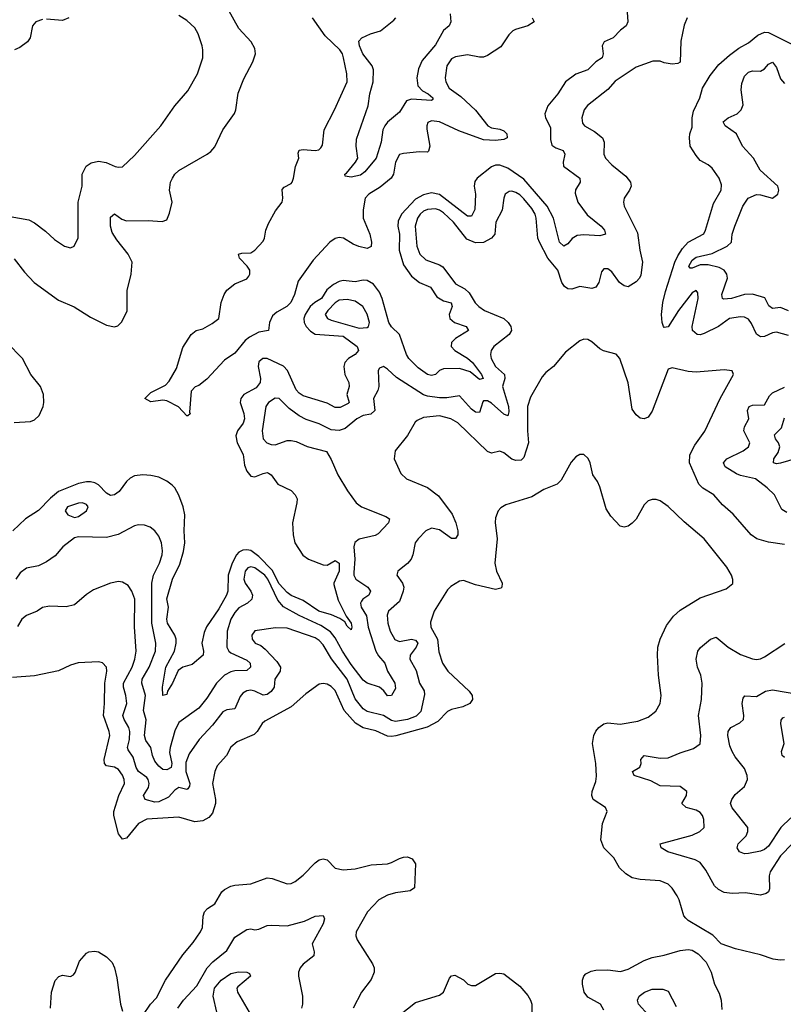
# Model space of a CAD drawing. Header units: inches. Extents: x 1694797 to 1849917, y 907313 to 1017959.
# Tile 707 of 834: x 1834637 to 1838444, y 961589 to 966500. Entities that reach past the tile are written whole.
import ezdxf

# ---------------------------------------------------------------- set-up
doc = ezdxf.new("R2010")
doc.units = ezdxf.units.IN
doc.header["$MEASUREMENT"] = 0
doc.layers.add('B8936', color=7, linetype='Continuous')

msp = doc.modelspace()

# ---------------------------------------------------------------- linework, layer by layer
at = {"layer": 'B8936', "color": 5}
for points, elevation in [([(1837660.4, 966610), (1837669, 966490), (1837661.1, 966470), (1837631.7, 966448.3), (1837596.5, 966410), (1837551, 966389), (1837540.2, 966370), (1837546.4, 966330), (1837540.3, 966310), (1837510, 966289.8), (1837470, 966249.8), (1837410, 966227.7), (1837358.9, 966190), (1837320.3, 966130), (1837269.5, 966070.5), (1837255.9, 966030), (1837258.9, 966010), (1837283, 965963), (1837282.6, 965902.6), (1837290, 965874.6), (1837310, 965860.8), (1837347.2, 965847.2), (1837354.4, 965830), (1837346.1, 965790), (1837347.8, 965770), (1837430.2, 965710), (1837432.1, 965690), (1837408.1, 965651.9), (1837405.8, 965634.2), (1837419.8, 965590), (1837466.1, 965526.1), (1837535.5, 965470), (1837552.3, 965450), (1837557.8, 965430), (1837530, 965421.7), (1837450, 965427.5), (1837416.7, 965423.3), (1837391, 965409), (1837370, 965381.7), (1837349.6, 965370), (1837327.5, 965390), (1837298.3, 965510), (1837267.5, 965570), (1837150, 965704.5), (1837070, 965759.2), (1837030, 965774.5), (1837010, 965775.2), (1836990, 965765.6), (1836918, 965710), (1836906.6, 965693.4), (1836902.3, 965670), (1836909.6, 965629.6), (1836906.6, 965553.4), (1836890, 965519.8), (1836870, 965520.2), (1836730, 965628.9), (1836690, 965636.3), (1836650, 965626.1), (1836610, 965604.1), (1836540.4, 965530), (1836524.3, 965495.7), (1836522.4, 965470), (1836530.7, 965430), (1836529, 965350), (1836550, 965278), (1836590, 965220.1), (1836630, 965189.6), (1836685.6, 965165.6), (1836716.9, 965116.9), (1836750, 965098.2), (1836788.2, 965088.2), (1836793.8, 965070), (1836779, 965030), (1836781, 965010), (1836805.5, 964990), (1836863.1, 964970), (1836873.8, 964950), (1836809.4, 964910), (1836789.5, 964890), (1836788.8, 964870), (1836806.2, 964850), (1836870, 964811), (1836893.8, 964790), (1836939.8, 964730), (1836948.2, 964710), (1836930, 964704.9), (1836883.2, 964743.2), (1836830, 964759.8), (1836750, 964759.2), (1836729.5, 964750.5), (1836710, 964729.8), (1836690, 964725), (1836670, 964730.7), (1836623.6, 964763.6), (1836577.1, 964810), (1836565.8, 964830), (1836531.2, 964930), (1836490, 964968.6), (1836477.7, 964990), (1836444.7, 965110), (1836430, 965141.8), (1836400.1, 965180.1), (1836370, 965199.7), (1836350, 965201.1), (1836310, 965192.5), (1836250, 965198.4), (1836230, 965194.4), (1836200.8, 965179.2), (1836167.6, 965152.4), (1836141.8, 965110), (1836107.9, 965090), (1836085.6, 965070), (1836059.9, 965030), (1836054.2, 965010), (1836055.5, 964990), (1836065, 964970), (1836086.5, 964946.5), (1836110, 964931.7), (1836250, 964921.1), (1836320.1, 964870), (1836326.4, 964850), (1836308.7, 964830), (1836275.9, 964810), (1836258.6, 964790), (1836252.9, 964770), (1836257.2, 964730), (1836277.5, 964690), (1836280.4, 964670), (1836268.3, 964630), (1836279.6, 964590), (1836274.3, 964585.7), (1836234.4, 964565.6), (1836210, 964566.5), (1836170, 964587.6), (1836050, 964624.4), (1836030, 964636.7), (1836014.6, 964654.6), (1835971.3, 964750), (1835952, 964772), (1835870, 964810.6), (1835849.4, 964810.6), (1835830, 964794.2), (1835825.2, 964770), (1835838.2, 964710), (1835835.9, 964690), (1835816, 964664), (1835755.2, 964630), (1835740.1, 964610), (1835735.9, 964590), (1835755.1, 964535.1), (1835757.7, 964510), (1835751.7, 964488.3), (1835722, 964450), (1835714.9, 964425.1), (1835720.4, 964390), (1835750.5, 964330.5), (1835758.4, 964278.4), (1835770, 964248.9), (1835790, 964223.2), (1835810, 964219.3), (1835850, 964235.9), (1835870, 964240.7), (1835877.9, 964237.9), (1835890, 964230.3), (1835923.9, 964183.9), (1835990.9, 964150.9), (1836010.4, 964130), (1836019.6, 964110), (1836019.2, 964090), (1835997.5, 963990), (1836000.6, 963930), (1836009.5, 963890), (1836049.1, 963829.1), (1836076.5, 963810), (1836150, 963780.4), (1836170, 963779.8), (1836210, 963802.4), (1836229.4, 963789.4), (1836230.4, 963750), (1836202.5, 963690), (1836203.1, 963683.1), (1836224.5, 963604.5), (1836264.7, 963524.7), (1836290.1, 963490), (1836293.7, 963470), (1836290, 963457), (1836270, 963474.5), (1836257.2, 963497.2), (1836232.7, 963512.7), (1836192.2, 963532.2), (1836127.6, 963550), (1836050, 963603.4), (1835990, 963627.5), (1835970, 963642.8), (1835930, 963686.8), (1835895, 963755), (1835830, 963822.6), (1835790, 963851.8), (1835770, 963856.3), (1835750, 963854.6), (1835730, 963843.3), (1835718, 963830), (1835695.6, 963790), (1835676.9, 963730), (1835673.9, 963650), (1835667.4, 963630), (1835630, 963561.5), (1835568.9, 963471.1), (1835556, 963444), (1835545, 963390), (1835553.1, 963350), (1835551.3, 963330), (1835496.7, 963283.3), (1835450, 963270.5), (1835426.5, 963253.5), (1835398.8, 963190), (1835374.1, 963150), (1835370, 963134), (1835350, 963129.2), (1835348.2, 963170), (1835364.7, 963270), (1835409, 963350), (1835416.2, 963390), (1835416.9, 963410), (1835410.5, 963430), (1835373.3, 963490), (1835371.2, 963510), (1835378.7, 963570), (1835371, 963611), (1835398.5, 963710), (1835435.2, 963784.8), (1835453.2, 963846.8), (1835460.1, 963890), (1835456.9, 963950), (1835459.9, 964030), (1835452.1, 964070), (1835430, 964128.4), (1835410, 964164.5), (1835397.5, 964177.5), (1835370, 964197.6), (1835330, 964217.6), (1835290, 964226.8), (1835250, 964229.8), (1835210, 964224.2), (1835187.3, 964212.7), (1835170, 964197.4), (1835132.6, 964147.4), (1835110, 964129.8), (1835090, 964126.6), (1835070, 964138.8), (1835030, 964179.9), (1835010.7, 964190.7), (1834990, 964194.4), (1834970, 964195), (1834930, 964186.8), (1834830, 964146), (1834790, 964112.8), (1834730, 964051.5), (1834665.8, 964010), (1834602.3, 963950)], 620), ([(1834610, 965307.4), (1834660.8, 965240.8), (1834709.2, 965189.2), (1834830, 965100.7), (1834908.3, 965068.3), (1834990, 965017), (1835070, 964977.1), (1835110, 964967.7), (1835126.6, 964973.4), (1835146.8, 964993.2), (1835172, 965048), (1835172.9, 965150), (1835192.8, 965230), (1835197.4, 965290), (1835177, 965330), (1835121.2, 965401.2), (1835098.3, 965438.3), (1835088.8, 965470), (1835090, 965515.5), (1835110, 965532.4), (1835145.4, 965505.5), (1835170, 965497.2), (1835277.8, 965497.8), (1835347.3, 965492.7), (1835370, 965502.4), (1835384.6, 965535.4), (1835397.7, 965590), (1835383.7, 965650), (1835389.2, 965690), (1835398, 965710), (1835410, 965730.2), (1835430, 965748), (1835570.9, 965829.1), (1835590, 965842.4), (1835610, 965865.5), (1835649.8, 965950), (1835708.6, 966031.4), (1835715, 966050), (1835725.6, 966134.4), (1835754.1, 966205.9), (1835799.8, 966290), (1835812.8, 966330), (1835810, 966357.2), (1835791.6, 966390), (1835730, 966456.3), (1835673.9, 966553.9)], 620), ([(1836783.9, 966530), (1836786.7, 966490), (1836778.5, 966470), (1836750, 966446.2), (1836710, 966375.1), (1836643, 966297), (1836624.9, 966255.1), (1836617.1, 966210), (1836622.4, 966170), (1836645.4, 966145.4), (1836673.8, 966130), (1836696.5, 966110), (1836697.2, 966102.8), (1836690, 966097), (1836590, 966103.7), (1836565, 966095), (1836530, 966038.7), (1836470.3, 965989.7), (1836457.6, 965970), (1836447, 965950), (1836439.7, 965890), (1836414, 965810), (1836358.5, 965741.5), (1836335.6, 965724.4), (1836290, 965715.1), (1836260.2, 965720.2), (1836257.2, 965730), (1836266, 965734), (1836311.4, 965788.6), (1836322, 965810), (1836314, 965870), (1836316.6, 965903.4), (1836374.8, 966070), (1836382.2, 966130), (1836399.3, 966190), (1836401.7, 966250), (1836395, 966270), (1836347.5, 966330), (1836331, 966370), (1836327.2, 966392.7), (1836342, 966410), (1836386.6, 966430), (1836435.6, 966444.4), (1836502.3, 966497.7), (1836511.7, 966510)], 560), ([(1834590, 965518), (1834681.8, 965501.8), (1834710, 965487), (1834766, 965446), (1834810, 965404.4), (1834860.7, 965370), (1834890, 965361.3), (1834909.2, 965370), (1834928.1, 965411.9), (1834927.7, 965590), (1834947.6, 965670), (1834947.6, 965730), (1834968.3, 965770), (1834993.4, 965786.6), (1835030, 965794.3), (1835067.8, 965787.8), (1835112.3, 965767.7), (1835130, 965764), (1835150, 965766.8), (1835210, 965822), (1835341.1, 965970), (1835409.7, 966070), (1835474.4, 966145.6), (1835523.5, 966230), (1835549.6, 966309.6), (1835549.6, 966349.6), (1835547, 966370), (1835526.3, 966430), (1835510, 966458.7), (1835470, 966496.4), (1835430, 966520.4)], 640), ([(1834750, 966501.5), (1834718, 966490), (1834701.3, 966470), (1834689.3, 966410), (1834676.2, 966390), (1834638.2, 966361.8), (1834610.8, 966349.2)], 640), ([(1837964, 966510), (1837950, 966473.2), (1837933.1, 966393.1), (1837930, 966288.7), (1837918.5, 966281.5), (1837890, 966278.4), (1837850, 966284.2), (1837830, 966292.8), (1837794, 966294), (1837710, 966263.4), (1837606.3, 966193.7), (1837568.9, 966151.1), (1837468.6, 966071.4), (1837451.8, 966050), (1837440.2, 966010), (1837443.4, 965983.4), (1837452.7, 965970), (1837502.5, 965942.6), (1837542.6, 965910), (1837551.3, 965890), (1837548.8, 965830), (1837557.4, 965810), (1837590, 965776), (1837659.7, 965719.7), (1837682, 965690), (1837684.9, 965670), (1837677.6, 965650), (1837650.4, 965610), (1837647, 965590), (1837650.3, 965570), (1837717.1, 965437.1), (1837728.8, 965350), (1837742.7, 965290), (1837733.9, 965226.1), (1837727.2, 965210), (1837710, 965192.8), (1837670, 965167.3), (1837650, 965173), (1837626.9, 965190), (1837590, 965241.6), (1837570, 965257.6), (1837550, 965257), (1837537.6, 965242.4), (1837524.6, 965190), (1837510, 965166), (1837490, 965159.8), (1837430, 965168.7), (1837390, 965156.5), (1837370, 965158.4), (1837352.6, 965170), (1837340.5, 965190), (1837319.4, 965250), (1837269.9, 965309.9), (1837228.1, 965390), (1837220.8, 965410), (1837212.5, 965510), (1837206.5, 965530), (1837190, 965557.7), (1837150, 965606), (1837130, 965627), (1837110, 965638.6), (1837090, 965644.8), (1837076.5, 965643.5), (1837056.9, 965630), (1837050.2, 965610), (1837043.2, 965550), (1837011.3, 965490), (1837005.7, 965430), (1836989.3, 965410), (1836950, 965388.4), (1836910, 965386.4), (1836865.9, 965405.9), (1836799.1, 965490), (1836750, 965537.3), (1836730, 965550.4), (1836710, 965557.2), (1836670, 965553.7), (1836650, 965544.5), (1836633.7, 965530), (1836620.1, 965510), (1836608.5, 965470), (1836616.2, 965370), (1836631.1, 965330), (1836662.4, 965302.4), (1836730, 965277.3), (1836746.7, 965266.7), (1836810, 965183.2), (1836856.8, 965156.8), (1836878.4, 965138.4), (1836908.2, 965088.2), (1836925.8, 965070), (1836954.3, 965050), (1837050.1, 965010.1), (1837072, 964990), (1837085, 964970), (1837088.3, 964950), (1837077.8, 964930), (1837000.3, 964870), (1836988.1, 964850), (1836984.1, 964830), (1836987.3, 964810), (1837009.5, 964770), (1837054.4, 964730), (1837055.8, 964710), (1837044, 964670), (1837073.7, 964570), (1837075.7, 964544.3), (1837070, 964523.5), (1837050, 964531.7), (1836990, 964587.1), (1836970, 964598.6), (1836950, 964599.3), (1836946, 964594), (1836930, 964540.5), (1836910, 964542.6), (1836890, 964557), (1836830, 964623.1), (1836766.2, 964613.8), (1836730, 964613.5), (1836670, 964622.2), (1836649.4, 964629.4), (1836514.9, 964714.9), (1836470, 964757.7), (1836450, 964769.6), (1836430, 964762.7), (1836424.6, 964750), (1836426.8, 964670), (1836421.7, 964650), (1836400.6, 964610), (1836407.7, 964550), (1836387.1, 964532.9), (1836350, 964525.9), (1836317.8, 964510), (1836259.5, 964460.5), (1836230, 964450.9), (1836190, 964453.5), (1836130, 964483.9), (1836065.6, 964505.6), (1836030, 964524.1), (1835980.9, 964560.9), (1835930, 964609.8), (1835910, 964611.9), (1835876.9, 964590), (1835863.5, 964570), (1835846.4, 964450), (1835851.3, 964410), (1835869.5, 964389.5), (1835890, 964381.1), (1835910, 964379.7), (1835970, 964400.6), (1835990, 964401.5), (1836015.3, 964395.3), (1836070, 964371.8), (1836166.2, 964346.2), (1836190, 964306.8), (1836223.7, 964230), (1836270.6, 964150), (1836314.4, 964090), (1836340.4, 964070), (1836462, 964022), (1836480.5, 964010), (1836476, 963990), (1836424.7, 963935.3), (1836410, 963927.4), (1836330, 963908.2), (1836307.9, 963892.1), (1836303.5, 963870), (1836308.4, 963810), (1836302.6, 963742.6), (1836303.1, 963730), (1836312.7, 963710), (1836373, 963670), (1836386.4, 963650), (1836377.1, 963630), (1836347.7, 963610), (1836340.4, 963599.6), (1836335.3, 963590), (1836339.3, 963570), (1836366.6, 963526.6), (1836374.4, 963470), (1836413.2, 963350), (1836426.6, 963326.6), (1836457.7, 963290), (1836470.7, 963250), (1836507.5, 963190), (1836510, 963164.4), (1836490, 963129.8), (1836470, 963127.1), (1836452.1, 963152.1), (1836431.1, 963171.1), (1836370, 963191.5), (1836350, 963206.1), (1836290, 963284), (1836245.9, 963350), (1836210, 963417.4), (1836186.8, 963446.8), (1836138.9, 963478.9), (1836030, 963528), (1835952.2, 963572.2), (1835924.4, 963604.4), (1835874.5, 963710), (1835859.7, 963730), (1835810, 963765.4), (1835790, 963771.4), (1835773.7, 963766.3), (1835761.2, 963750), (1835754, 963710), (1835760.4, 963690), (1835789.4, 963650), (1835798.4, 963630), (1835794.2, 963610), (1835772.6, 963590), (1835730, 963566.2), (1835710, 963543.9), (1835689.7, 963510), (1835672.1, 963450), (1835670.1, 963370.1), (1835680.1, 963350), (1835690, 963342.6), (1835770, 963306.2), (1835786.8, 963290), (1835788.4, 963270), (1835770, 963254.5), (1835710, 963252.5), (1835690, 963247.3), (1835657.8, 963230), (1835617.8, 963190), (1835570, 963115.3), (1835530, 963066), (1835430, 962994), (1835410, 962953.6), (1835387, 962870), (1835384.3, 962844.3), (1835395.5, 962790), (1835392, 962770), (1835370, 962759.1), (1835350, 962759.6), (1835330, 962776), (1835310, 962801.1), (1835298.3, 962830), (1835290.2, 962870.2), (1835265, 962905), (1835259.3, 962930), (1835267.4, 963007.4), (1835253.7, 963053.7), (1835264.7, 963130), (1835245.4, 963190), (1835247.7, 963210), (1835281.6, 963270), (1835313.8, 963350), (1835315.3, 963390), (1835296.5, 963490), (1835296.4, 963690), (1835303.7, 963730), (1835334.5, 963790), (1835347.3, 963830), (1835349, 963850), (1835344.2, 963890), (1835330, 963924.7), (1835310, 963951.1), (1835288.2, 963968.2), (1835259.6, 963979.6), (1835230, 963980.3), (1835210, 963975.1), (1835127, 963933), (1835070, 963917.1), (1834930, 963921.3), (1834910, 963916.3), (1834852.2, 963870), (1834813.8, 963826.1), (1834770, 963796), (1834730, 963775.6), (1834670, 963764.8), (1834639.1, 963740.9), (1834617.8, 963710)], 640), ([(1834882, 966510), (1834850, 966496.8), (1834770, 966503.5)], 640), ([(1837192.6, 966510), (1837202.2, 966490), (1837171.2, 966468.8), (1837108.6, 966451.4), (1837096.1, 966443.9), (1837076, 966424), (1837035, 966365), (1836970, 966321.8), (1836950, 966313.5), (1836930, 966313.2), (1836870, 966324.7), (1836810, 966314.6), (1836790, 966304.2), (1836766.6, 966270), (1836758, 966210), (1836761.5, 966190), (1836779, 966159), (1836836.5, 966116.5), (1836909.5, 966049.5), (1836971, 965971), (1836990, 965960.1), (1837030, 965954.1), (1837050, 965945.5), (1837066, 965930), (1837068.1, 965910), (1837050, 965902.8), (1837010, 965897.3), (1836950, 965900.4), (1836825.8, 965945.8), (1836730, 965990.3), (1836690, 965995.2), (1836672.2, 965987.8), (1836666, 965970), (1836666.3, 965953.7), (1836681, 965870), (1836675.9, 965844.1), (1836670, 965838.7), (1836630, 965841.3), (1836550, 965833.1), (1836530, 965827.2), (1836511.1, 965790), (1836500.3, 965730), (1836489.1, 965710), (1836434.8, 965665.2), (1836377.3, 965630), (1836358.9, 965610), (1836349, 965551), (1836349.7, 965510), (1836383.4, 965430), (1836391.4, 965390), (1836390, 965368.4), (1836370, 965358.2), (1836328.2, 965368.2), (1836299.8, 965379.8), (1836251.1, 965411.1), (1836230, 965413.9), (1836210, 965408.3), (1836182.9, 965390), (1836099.3, 965300.7), (1836024.7, 965195.3), (1836006.2, 965130), (1835988.1, 965090), (1835969.6, 965070), (1835919.1, 965040.9), (1835897.1, 965022.9), (1835881.6, 964990), (1835877, 964950), (1835830, 964941.8), (1835782.7, 964917.3), (1835760.7, 964899.3), (1835710, 964836), (1835658.3, 964801.6), (1835570, 964707.7), (1835530, 964675.8), (1835512, 964668), (1835492.2, 964647.8), (1835483, 964543), (1835486, 964534), (1835475.9, 964524.1), (1835470, 964524.5), (1835428.6, 964568.6), (1835370, 964598.2), (1835350, 964602.8), (1835290, 964594), (1835261.2, 964610), (1835290, 964641.1), (1835363.5, 964676.5), (1835382.9, 964697.1), (1835419.1, 964760.9), (1835450, 964864.4), (1835491.6, 964930), (1835517, 964950), (1835550, 964958.9), (1835595.7, 964984.3), (1835630.5, 965010), (1835641.5, 965090), (1835655.6, 965130), (1835668.8, 965151.2), (1835710, 965183.1), (1835770, 965208.1), (1835779, 965221), (1835784.7, 965230), (1835784.9, 965250), (1835771.4, 965271.4), (1835733, 965310), (1835727, 965330), (1835744.1, 965335.9), (1835790, 965337.4), (1835810, 965350.1), (1835850, 965395.9), (1835857.5, 965410), (1835864.5, 965450), (1835877.1, 965482.9), (1835913.1, 965546.9), (1835944.7, 965590), (1835949.3, 965610), (1835946.1, 965653.9), (1835955.8, 965664.2), (1835990, 965682.7), (1835994.7, 965690), (1836002.5, 965710), (1836011.5, 965768.5), (1836028.1, 965810), (1836025.8, 965834.2), (1836029.7, 965850), (1836050, 965853.4), (1836110, 965847.1), (1836128.7, 965851.3), (1836138.8, 965861.2), (1836145.8, 965874.2), (1836155.6, 965950), (1836206.9, 966050), (1836269.8, 966190), (1836267.6, 966230), (1836251.4, 966310), (1836245.8, 966330), (1836233.1, 966350), (1836159.5, 966419.5), (1836096.4, 966510)], 580), ([(1838470, 964925), (1838410, 964941.7), (1838390, 964937.6), (1838350, 964919.6), (1838330, 964918.1), (1838310, 964930.8), (1838285.3, 964985.3), (1838270, 965006.4), (1838250, 965015.8), (1838230, 965018.1), (1838176.4, 965010), (1838120.8, 964970), (1838050, 964934.3), (1838030, 964928.2), (1838014, 964930), (1837992.2, 964950), (1837990.5, 964970), (1838019.8, 965110), (1838018, 965138), (1838010, 965149.5), (1837990, 965137.6), (1837921.2, 965050), (1837870, 964967.6), (1837850, 964965.4), (1837846.2, 964970), (1837839.8, 964990), (1837837.5, 965030), (1837843.6, 965090), (1837856.5, 965143.5), (1837903.4, 965290), (1837918.1, 965321.9), (1837941.8, 965358.2), (1837970.3, 965389.7), (1838047.7, 965432.3), (1838056.8, 965450), (1838096.5, 965583.5), (1838134.7, 965650), (1838136.3, 965676.3), (1838125.1, 965710), (1838090, 965758.7), (1838070, 965775.6), (1838030, 965797), (1838010, 965822), (1837980.4, 965870), (1837976.4, 965910), (1837978.3, 965930), (1837990, 965964.7), (1837989.7, 966010), (1837996.2, 966043.8), (1838027.8, 966110), (1838041.7, 966158.3), (1838078.9, 966221.1), (1838123.3, 966276.7), (1838176.1, 966323.9), (1838222.4, 966357.6), (1838270, 966384.7), (1838316.4, 966423.6), (1838350, 966438.6), (1838370, 966436.8), (1838510, 966366)], 640), ([(1838470, 965047.2), (1838430, 965063.9), (1838390, 965059.5), (1838372.7, 965072.7), (1838352, 965112), (1838290, 965130.4), (1838250, 965128.9), (1838186, 965110), (1838146.3, 965106.3), (1838141.1, 965110), (1838138.5, 965130), (1838166.7, 965210), (1838163.1, 965230), (1838149.2, 965250), (1838124.3, 965264.3), (1838070, 965277.4), (1838030, 965277.5), (1837990, 965260.2), (1837980.4, 965260.4), (1837972.4, 965270), (1837990, 965299.8), (1838010, 965316.4), (1838090, 965334.6), (1838163.5, 965370), (1838185.7, 965390), (1838189.8, 965430), (1838201.8, 965470), (1838242.5, 965570), (1838269.6, 965610.4), (1838310, 965627.4), (1838330, 965626.6), (1838390, 965609.5), (1838416.2, 965630), (1838422, 965650), (1838416.8, 965670), (1838328.8, 965750), (1838295.8, 965810), (1838241.5, 965870), (1838210.6, 965930), (1838153.7, 965970), (1838144.9, 965990), (1838169.8, 966010), (1838213.6, 966030), (1838234.9, 966050), (1838244.3, 966075.7), (1838234.1, 966150), (1838237.9, 966182.2), (1838250, 966217.6), (1838270, 966238.8), (1838290, 966244.3), (1838330, 966243.7), (1838350, 966255.4), (1838370, 966277.7), (1838390, 966289), (1838410, 966261.1), (1838430, 966204.9), (1838450, 966181.4)], 620), ([(1838450, 963881.6), (1838370, 963893.2), (1838311.6, 963910), (1838283.9, 963930), (1838194.4, 964034.4), (1838140.2, 964080.2), (1838097.7, 964130), (1838042.9, 964162.9), (1838022.7, 964182.7), (1837977, 964290), (1837978.2, 964330), (1838002.8, 964377.2), (1838052.4, 964447.6), (1838129.8, 964610.2), (1838195.3, 964730), (1838188.9, 964748.9), (1838150, 964754), (1838010, 964741.6), (1837970, 964745.6), (1837890, 964763.6), (1837870, 964757.6), (1837790, 964547), (1837770, 964517), (1837750, 964509.4), (1837730, 964512.3), (1837710, 964529.5), (1837690, 964557.2), (1837670, 964689.2), (1837629.6, 964810), (1837610, 964831.8), (1837548.3, 964848.3), (1837530, 964858.4), (1837490, 964893.6), (1837470, 964905.1), (1837450, 964907), (1837430, 964898), (1837358.2, 964841.8), (1837298.4, 964770), (1837259.7, 964740.3), (1837241.8, 964718.2), (1837183.2, 964616.8), (1837169.5, 964570.5), (1837169, 964450), (1837174.4, 964390), (1837150, 964315.6), (1837137.1, 964302.9), (1837110, 964300.8), (1837091.3, 964308.7), (1837050, 964340.3), (1837030, 964348.5), (1836990, 964338.4), (1836970, 964346.5), (1836822.2, 964490), (1836786, 964510), (1836730, 964524), (1836650, 964516), (1836618.5, 964501.5), (1836608.2, 964491.8), (1836570, 964425.6), (1836508.5, 964350), (1836503.7, 964310), (1836536.9, 964236.9), (1836565.5, 964210), (1836670, 964166.3), (1836725.4, 964125.4), (1836793.5, 964033.5), (1836811.9, 963990), (1836822, 963950), (1836820.8, 963930), (1836810, 963911.6), (1836790, 963912.4), (1836730, 963956.3), (1836690, 963963.1), (1836662, 963950), (1836623.6, 963910), (1836607.9, 963890), (1836597.2, 963830), (1836588.9, 963810), (1836570, 963788.3), (1836521.6, 963750), (1836517, 963730), (1836545.4, 963690), (1836552.1, 963670), (1836549.4, 963650), (1836530, 963598.4), (1836475.2, 963550), (1836469.5, 963530.5), (1836472.9, 963490), (1836483.5, 963450), (1836507.9, 963407.9), (1836530, 963398.9), (1836590.6, 963410), (1836610, 963404.8), (1836621.6, 963390), (1836613.8, 963370), (1836583, 963330), (1836582.3, 963310), (1836614.3, 963254.3), (1836630.1, 963190.1), (1836652.7, 963152.7), (1836655, 963135), (1836637.2, 963050), (1836613.8, 963026.2), (1836571.1, 963008.9), (1836510, 963000.1), (1836490, 963005.1), (1836450, 963029.5), (1836370, 963049.4), (1836350, 963062.8), (1836310, 963112.4), (1836269.6, 963210), (1836191.5, 963311.5), (1836150, 963381.6), (1836130, 963403), (1836110, 963416.1), (1835970, 963465.4), (1835912.8, 963467.2), (1835810, 963451.1), (1835794, 963430), (1835795.3, 963410), (1835810.5, 963390), (1835838.5, 963378.5), (1835860.9, 963360.9), (1835919.4, 963299.4), (1835937.4, 963270), (1835935.9, 963250), (1835909.5, 963210), (1835905, 963170), (1835890.1, 963149.9), (1835870, 963133.8), (1835850, 963130.4), (1835810, 963151.1), (1835790, 963156), (1835770, 963152.5), (1835750, 963141.5), (1835736.1, 963123.9), (1835710, 963063.1), (1835670, 963057.9), (1835650, 963047.8), (1835598.4, 962981.6), (1835532.3, 962910), (1835482.5, 962837.5), (1835465.3, 962794.7), (1835465.9, 962750), (1835485.3, 962690), (1835483.8, 962676.2), (1835476, 962664), (1835470, 962660.9), (1835430, 962669.8), (1835410, 962657.8), (1835378.4, 962621.6), (1835330, 962598.4), (1835310, 962597.6), (1835263, 962610), (1835254.2, 962630), (1835279, 962670), (1835283.2, 962690), (1835277.6, 962710), (1835270, 962719.4), (1835229.3, 962750), (1835218.2, 962770), (1835202.2, 962822.2), (1835178.2, 962858.2), (1835173.7, 962870), (1835183.9, 962910), (1835185.8, 962950), (1835181.2, 962970), (1835157.3, 963010), (1835151.5, 963030), (1835170.4, 963090), (1835165.5, 963130), (1835154.3, 963170), (1835154.6, 963190), (1835198.3, 963270), (1835211.7, 963310), (1835218, 963350), (1835208.7, 963471.3), (1835210.5, 963610), (1835196.5, 963650), (1835178, 963678), (1835150, 963695.1), (1835130, 963698), (1835090, 963689.8), (1835004.3, 963655.7), (1834970, 963632.9), (1834910, 963581), (1834868.4, 963571.6), (1834784.7, 963575.3), (1834750, 963567.9), (1834724.6, 963550), (1834670, 963529), (1834647.8, 963510), (1834626.1, 963473.9)], 660), ([(1834609.2, 964490.8), (1834690, 964496.3), (1834710, 964504.1), (1834733.9, 964526.1), (1834753.1, 964570), (1834757.4, 964590), (1834755.3, 964630), (1834741.1, 964670), (1834692.7, 964730), (1834651.1, 964810), (1834572.7, 964890)], 620), ([(1838462.5, 964042.5), (1838437.2, 964057.3), (1838399.7, 964130), (1838364.2, 964164.2), (1838305.4, 964210), (1838230, 964226.7), (1838210, 964235.6), (1838154.3, 964270), (1838146.4, 964290), (1838163.1, 964310), (1838243.5, 964350), (1838270.8, 964370), (1838277.8, 964390), (1838247.7, 964450), (1838251.3, 964470), (1838272.8, 964510), (1838265.2, 964550), (1838274.2, 964570), (1838290, 964577.7), (1838350, 964578.6), (1838376.1, 964623.9), (1838390, 964638.8), (1838450, 964666.8)], 640), ([(1838510, 964311.1), (1838430, 964287.4), (1838410, 964285.5), (1838395.6, 964290), (1838397.1, 964310), (1838418.6, 964341.5), (1838427.2, 964370), (1838420.5, 964390), (1838404.5, 964410), (1838400.3, 964430), (1838435, 964465), (1838450, 964514)], 620), ([(1838450, 961810.8), (1838428.9, 961808.9), (1838393.6, 961813.6), (1838330, 961835.1), (1838205.2, 961865.2), (1838134, 961890), (1838093, 961933), (1837970, 962007.1), (1837958.3, 962018.3), (1837948.6, 962030), (1837925.3, 962110), (1837915, 962130), (1837890, 962168.2), (1837870, 962187.4), (1837830, 962205), (1837730, 962210.8), (1837690, 962219.8), (1837659.3, 962239.3), (1837628.2, 962270), (1837598.9, 962318.9), (1837549.2, 962370), (1837534, 962410), (1837542.7, 962490), (1837566.6, 962550), (1837558, 962570), (1837495.6, 962610), (1837489.6, 962630), (1837491.1, 962650), (1837510, 962701), (1837512.7, 962727.3), (1837509.8, 962790), (1837493.2, 962890), (1837499, 962930), (1837508.8, 962951.2), (1837524.2, 962970), (1837550, 962988.3), (1837570, 962993), (1837630, 962986.8), (1837719.5, 963000.5), (1837770, 963020.3), (1837809, 963051), (1837829.7, 963090), (1837834.5, 963130), (1837821.4, 963230), (1837816.2, 963330), (1837818.4, 963370), (1837829.8, 963410), (1837862.4, 963477.6), (1837895.9, 963524.1), (1837930, 963554.3), (1838030, 963615.6), (1838159.4, 963660.6), (1838192, 963688), (1838192.7, 963707.3), (1838185.6, 963730), (1838162, 963770), (1838050, 963911.2), (1837950, 963995.6), (1837870, 964071.3), (1837830, 964100.5), (1837810, 964107.6), (1837790, 964107.6), (1837770, 964099.5), (1837750, 964079.5), (1837710, 964009.4), (1837690, 963989.3), (1837670, 963973.2), (1837650, 963969.3), (1837630, 963974), (1837583.9, 964023.9), (1837560.6, 964060.6), (1837529.7, 964169.7), (1837517.2, 964197.3), (1837494.5, 964230), (1837480.5, 964290), (1837471.1, 964311.1), (1837450, 964332), (1837430, 964331.8), (1837410, 964319.5), (1837387.1, 964292.9), (1837336.9, 964203.1), (1837316.1, 964183.9), (1837250, 964156), (1837190, 964119.3), (1837060.5, 964079.5), (1837035.3, 964064.7), (1837023, 964050), (1837010, 964015.3), (1837007.5, 963992.5), (1837017.4, 963910), (1837006.5, 963790), (1837014.4, 963750), (1837043.2, 963690), (1837041.3, 963670), (1837036.2, 963663.8), (1837010, 963657.3), (1836910, 963680.6), (1836850, 963702.3), (1836830, 963698.9), (1836787, 963673), (1836770, 963657), (1836703.7, 963550), (1836684.9, 963495.1), (1836686, 963470), (1836719.4, 963410), (1836726.6, 963346.6), (1836744.3, 963290), (1836772, 963250), (1836877.6, 963150), (1836892.3, 963130), (1836893.8, 963110), (1836882, 963090), (1836847, 963073), (1836790, 963059.1), (1836770.1, 963049.9), (1836721.2, 962998.8), (1836669.2, 962970.8), (1836511.9, 962928.1), (1836490, 962923.9), (1836470, 962925.8), (1836412.3, 962952.3), (1836350, 962968.5), (1836311, 962991), (1836254.3, 963054.3), (1836210, 963153.6), (1836190, 963173.3), (1836170, 963185), (1836150, 963189.8), (1836130, 963186.2), (1836063, 963137), (1835990, 963073.3), (1835858.7, 963001.3), (1835846, 962990), (1835821.6, 962950), (1835805.4, 962934.6), (1835721.7, 962898.3), (1835690, 962871.6), (1835667.8, 962830), (1835622.1, 962777.9), (1835610.2, 962749.8), (1835598.9, 962690), (1835613.6, 962610), (1835612.7, 962590), (1835597.4, 962542.6), (1835579.6, 962520.4), (1835550, 962503.7), (1835510, 962498.5), (1835430, 962521.7), (1835270, 962511.6), (1835230, 962489.9), (1835170, 962417.1), (1835150, 962411.8), (1835130, 962438.9), (1835106.6, 962530), (1835106.5, 962550), (1835130.4, 962630), (1835159.9, 962690), (1835158.3, 962710), (1835150, 962731.5), (1835130, 962759.5), (1835110, 962771.8), (1835070, 962778.5), (1835059.2, 962790), (1835058.4, 962810), (1835086, 962930), (1835083.7, 962950), (1835054.5, 963030), (1835060.2, 963090), (1835061.2, 963190), (1835070.8, 963250.8), (1835069.7, 963270), (1835050, 963292.6), (1835030, 963297.7), (1834927.8, 963292.2), (1834890, 963280.5), (1834830, 963252.6), (1834710, 963227.3), (1834601.8, 963218.2)], 680), ([(1838490, 962391.8), (1838430, 962329.8), (1838379.2, 962250), (1838373.9, 962230), (1838375.4, 962164.6), (1838370.1, 962149.9), (1838359, 962141), (1838330, 962133.1), (1838254.9, 962145.1), (1838190, 962141), (1838150, 962147.3), (1838121, 962161), (1838100.3, 962180.3), (1838058.3, 962258.3), (1838030, 962296), (1838004.5, 962310), (1837868.2, 962350), (1837835.1, 962370), (1837829.9, 962390.1), (1837990, 962432.5), (1838028.6, 962450), (1838048.9, 962470), (1838048, 962510), (1838041.2, 962530), (1838030, 962545.3), (1838010, 962557.6), (1837959.5, 962570), (1837938.3, 962590), (1837961.4, 962630), (1837963.1, 962650), (1837930, 962676.1), (1837830, 962678.4), (1837783, 962703), (1837701.3, 962730), (1837692.8, 962750), (1837728.7, 962771.3), (1837735.9, 962790), (1837733.5, 962810), (1837749.9, 962830.1), (1837830, 962816.8), (1837870, 962818.5), (1837930, 962843.5), (1837996, 962864), (1838030, 962887.3), (1838032.8, 962930), (1838022, 963030), (1838036.2, 963110), (1838039.8, 963190), (1838032.2, 963230), (1838016.4, 963270), (1838009.7, 963310), (1838017.7, 963350), (1838031.6, 963368.4), (1838080.5, 963410), (1838110, 963420.2), (1838170, 963370.2), (1838230, 963333.8), (1838290, 963311.8), (1838310, 963308.8), (1838330, 963312), (1838350, 963322), (1838451.8, 963388.2)], 660), ([(1838481.3, 962518.7), (1838431.8, 962470), (1838370, 962378.4), (1838350, 962361.4), (1838330, 962353.5), (1838270, 962341.6), (1838250, 962340.2), (1838225.1, 962350), (1838214.5, 962370), (1838219.2, 962390), (1838259.7, 962430), (1838267.2, 962450), (1838268, 962470), (1838188.9, 962568.9), (1838181.4, 962590), (1838187, 962610), (1838204.9, 962635.1), (1838250, 962674.9), (1838265.1, 962710), (1838264.8, 962730), (1838250, 962765.3), (1838204, 962824), (1838189.2, 962850), (1838178.2, 962878.2), (1838167.9, 962930), (1838169.9, 962950.1), (1838182.7, 962970), (1838227.1, 962992.9), (1838245.1, 963010), (1838246.8, 963030), (1838239.2, 963090), (1838244.1, 963115.9), (1838253.1, 963126.9), (1838310, 963124.4), (1838355.8, 963150), (1838390, 963157.5), (1838526.3, 963133.7)], 640), ([(1838450, 962819.4), (1838438.4, 962830), (1838435.9, 962850), (1838448.7, 962890), (1838431.9, 962988.1), (1838433.4, 963006.6), (1838441.6, 963018.4), (1838450, 963021.5)], 620), ([(1835250, 961532.7), (1835289.7, 961590), (1835318.5, 961621.5), (1835363.1, 961710), (1835450, 961836), (1835502.2, 961897.8), (1835538.2, 961950), (1835548.3, 961971.7), (1835551.5, 962028.5), (1835557.6, 962050), (1835573.3, 962066.7), (1835609.8, 962090.2), (1835644.2, 962150), (1835658.2, 962161.8), (1835690, 962178), (1835710, 962182.6), (1835790, 962189.1), (1835870, 962219.6), (1835896, 962216), (1835970, 962190.3), (1835990, 962191.8), (1836010, 962201.1), (1836050, 962233.8), (1836110, 962295), (1836130, 962310.2), (1836150, 962315), (1836170, 962308.8), (1836210, 962267.7), (1836250, 962259.7), (1836310, 962264.5), (1836390, 962284.5), (1836470, 962290.2), (1836490, 962295.8), (1836530, 962316.9), (1836550, 962323.6), (1836570, 962324.2), (1836594.5, 962314.5), (1836610.4, 962290), (1836604.9, 962170), (1836584.5, 962155.5), (1836510, 962144.4), (1836470, 962133.6), (1836426.8, 962110), (1836370.3, 962050), (1836314, 961950), (1836312, 961930), (1836318.7, 961910), (1836395.8, 961790), (1836404.4, 961770), (1836404.9, 961750), (1836390, 961712.7), (1836340.4, 961650), (1836299.5, 961570)], 680), ([(1835426, 961570), (1835453.4, 961610), (1835519.8, 961680.2), (1835571, 961770), (1835599.9, 961800.1), (1835670, 961857.7), (1835710, 961923.2), (1835770, 961962.3), (1835790, 961964.9), (1835810, 961960.8), (1835830, 961964.4), (1835870, 961981.2), (1835890, 961983.2), (1835970, 961981.1), (1836056.8, 962003.2), (1836110, 962028.5), (1836150, 962032), (1836155.8, 962015.8), (1836150.2, 961990), (1836095.8, 961890), (1836105.7, 961850), (1836103.1, 961830), (1836051, 961789), (1836034.9, 961770), (1836027.2, 961750), (1836027.4, 961730), (1836047.6, 961630), (1836046.8, 961590), (1836041.5, 961570)], 660), ([(1837550, 961559.3), (1837532.6, 961590), (1837470, 961624.7), (1837451.1, 961650), (1837442.6, 961690), (1837443.5, 961710), (1837449.6, 961730), (1837459.2, 961740.8), (1837485.5, 961754.5), (1837510, 961758.4), (1837570, 961760.2), (1837632.7, 961752.7), (1837670, 961764.3), (1837750, 961806.8), (1837790, 961821.8), (1837850, 961833.8), (1837930, 961857.5), (1837970, 961862.2), (1837990, 961859.6), (1838020, 961840), (1838058.8, 961798.8), (1838085, 961750), (1838101.5, 961690), (1838124.4, 961644.4), (1838134.2, 961610), (1838137.2, 961562.8)], 680), ([(1834791, 961569), (1834795, 961650), (1834812.9, 961707.1), (1834831.7, 961728.3), (1834850, 961733.8), (1834890, 961727.4), (1834904.4, 961735.6), (1834913.1, 961746.9), (1834935.4, 961804.6), (1834970, 961843.6), (1834982, 961850), (1835010, 961854.3), (1835030.2, 961850.2), (1835070, 961825.2), (1835097.2, 961797.2), (1835109.3, 961770), (1835121.3, 961721.3), (1835138.9, 961590), (1835150, 961554.8)], 680), ([(1835619.3, 961550), (1835601.5, 961630), (1835607.8, 961670), (1835641.2, 961710), (1835690, 961742.2), (1835728.6, 961751.4), (1835769, 961749), (1835783, 961743), (1835787, 961730), (1835724.2, 961675.8), (1835720.2, 961670), (1835722.2, 961650), (1835804, 961510)], 640), ([(1836490, 961503.2), (1836610, 961598.3), (1836730, 961634), (1836749.2, 961650), (1836780.2, 961719.8), (1836790, 961731), (1836805.6, 961734.4), (1836850, 961710.8), (1836872, 961690), (1836890, 961682.8), (1836910, 961682.8), (1837010, 961742), (1837030, 961744.9), (1837050, 961740.5), (1837130, 961679.1), (1837170, 961633.4), (1837184.4, 961610), (1837190.3, 961590), (1837190.3, 961549.7)], 680), ([(1837770, 961536.8), (1837721.5, 961590), (1837717.2, 961610), (1837726, 961630), (1837751.8, 961650), (1837790, 961664.7), (1837843.9, 961663.9), (1837870, 961653.7), (1837910, 961577.3)], 660)]:
    msp.add_lwpolyline(points, dxfattribs=dict(at, elevation=elevation))
at = {"layer": 'B8936', "color": 5, "elevation": 640}
for points in [[(1836270, 965104.3), (1836230, 965101.6), (1836210, 965088.4), (1836172.8, 965050), (1836160.7, 965030), (1836171.7, 965010), (1836190, 965002), (1836330, 964961.3), (1836370, 964964.2), (1836375.8, 964970), (1836380.3, 964990), (1836370, 965031.5), (1836347.6, 965070), (1836310, 965096.5)], [(1834950, 964089.8), (1834930, 964088.1), (1834875.6, 964070), (1834863.1, 964050), (1834877.1, 964030), (1834910, 964017.7), (1834930, 964021.7), (1834969.7, 964050), (1834977.8, 964070), (1834970, 964082)]]:
    msp.add_lwpolyline(points, close=True, dxfattribs=at)

doc.saveas('drawing.dxf')
